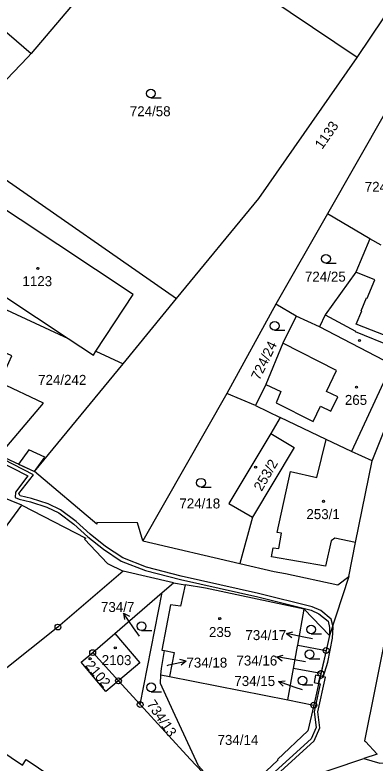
# Model space of a CAD drawing. Extents: x -680203 to -673936, y -1102717 to -1093650.
# Drawn here: x -678656.8 to -678595.5, y -1098196.6 to -1098069 of the extents above; entities that cross this region are included whole.
import ezdxf

# ---------------------------------------------------------------- set-up
doc = ezdxf.new("R2010")
doc.units = 0
for name, color, linetype in [('SOxx02xx_Koleje_param další_Popis10', 7, 'Continuous'), ('SOxx02xx_Staničení_Popis10', 7, 'Continuous'), ('SOxxxxxx_Koleje_hlavní_body_Popis10', 7, 'Continuous'), ('SOxxxxxx_Koleje_LN_parametry_Popis10', 7, 'Continuous'), ('SOxxxxxx_Koleje_param další_Popis10', 7, 'Continuous'), ('SOxxxxxx_Osa_bod_P', 7, 'Continuous'), ('SOxxxxxx_Staničení_Popis10', 7, 'Continuous'), ('x_prac', 7, 'Continuous')]:
    doc.layers.add(name, color=color, linetype=linetype)

msp = doc.modelspace()

# ---------------------------------------------------------------- linework, layer by layer
at = {"layer": 'SOxx02xx_Koleje_param další_Popis10'}
for centre, radius in [((-678649.52, -1098173.37), 0.5), ((-678649.52, -1098173.37), 0.0303), ((-678603.83, -1098177.36), 0.5), ((-678643.6, -1098177.73), 0.5), ((-678643.6, -1098177.73), 0.0303), ((-678603.83, -1098177.36), 0.0303), ((-678604.72, -1098181.29), 0.5), ((-678604.72, -1098181.29), 0.0303), ((-678639.21, -1098182.54), 0.5), ((-678639.21, -1098182.54), 0.0303), ((-678635.51, -1098186.59), 0.5), ((-678635.51, -1098186.59), 0.0303), ((-678605.94, -1098186.68), 0.5), ((-678605.94, -1098186.68), 0.0303)]:
    msp.add_circle(centre, radius, dxfattribs=at)
at = {"layer": 'SOxx02xx_Staničení_Popis10'}
for p, q in [((-678636.65, -1098173.48), (-678638.33, -1098170.99)), ((-678638.33, -1098170.99), (-678637.35, -1098171.54)), ((-678638.33, -1098170.99), (-678638.18, -1098172.1)), ((-678635.65, -1098174.94), (-678636.65, -1098173.48)), ((-678610.58, -1098174.45), (-678609.49, -1098174.16)), ((-678607.64, -1098175.07), (-678610.58, -1098174.45)), ((-678610.58, -1098174.45), (-678609.7, -1098175.14)), ((-678606.17, -1098175.4), (-678607.64, -1098175.07)), ((-678612.23, -1098178.46), (-678611.16, -1098178.14)), ((-678630.6, -1098179.83), (-678627.68, -1098179.16)), ((-678627.68, -1098179.16), (-678628.76, -1098178.89)), ((-678627.68, -1098179.16), (-678628.54, -1098179.87)), ((-678609.28, -1098178.98), (-678612.23, -1098178.46)), ((-678612.23, -1098178.46), (-678611.34, -1098179.13)), ((-678607.36, -1098179.31), (-678609.28, -1098178.98)), ((-678630.93, -1098179.91), (-678630.6, -1098179.83)), ((-678611.92, -1098182.67), (-678610.81, -1098182.53)), ((-678609.08, -1098183.65), (-678611.92, -1098182.67)), ((-678611.92, -1098182.67), (-678611.13, -1098183.47)), ((-678607.84, -1098184.07), (-678609.08, -1098183.65))]:
    msp.add_line(p, q, dxfattribs=at)
at = {"layer": 'SOxxxxxx_Koleje_hlavní_body_Popis10'}
for p, q in [((-678633.69, -1098083.12), (-678631.94, -1098083.12)), ((-678603.86, -1098111.33), (-678602.11, -1098111.33)), ((-678612.6, -1098122.74), (-678610.85, -1098122.74)), ((-678625.14, -1098149.51), (-678623.39, -1098149.51)), ((-678635.27, -1098173.98), (-678633.52, -1098173.98)), ((-678606.37, -1098174.53), (-678604.62, -1098174.53)), ((-678606.65, -1098178.76), (-678604.9, -1098178.76)), ((-678607.85, -1098183.25), (-678606.1, -1098183.25)), ((-678633.63, -1098184.4), (-678631.88, -1098184.4))]:
    msp.add_line(p, q, dxfattribs=at)
for centre in [(-678633.69, -1098082.37), (-678603.86, -1098110.58), (-678612.6, -1098121.99), (-678625.14, -1098148.76), (-678635.27, -1098173.23), (-678606.37, -1098173.78), (-678606.65, -1098178.01), (-678607.85, -1098182.5), (-678633.63, -1098183.65)]:
    msp.add_circle(centre, 0.75, dxfattribs=at)
at = {"layer": 'SOxxxxxx_Koleje_LN_parametry_Popis10'}
msp.add_lwpolyline([(-678662.8, -1098143.42), (-678654.63, -1098147.59), (-678656.76, -1098150.36), (-678656.8, -1098151.27), (-678656.14, -1098151.58), (-678654.19, -1098152.02), (-678651.41, -1098152.92), (-678649.38, -1098153.91), (-678646.81, -1098155.8), (-678644.4, -1098158.01), (-678641.78, -1098160.09), (-678638.76, -1098162.11), (-678634.6, -1098163.75), (-678628.65, -1098165.25), (-678615.48, -1098168.24), (-678606.39, -1098170.47), (-678605.06, -1098171.09), (-678603.49, -1098172.34), (-678603.23, -1098173.44), (-678603.25, -1098174.8), (-678604.75, -1098181.42), (-678604.93, -1098182.22), (-678604.36, -1098181.89), (-678603.54, -1098179.33), (-678602.74, -1098175.26), (-678602.63, -1098173.38), (-678602.69, -1098173.11), (-678602.95, -1098172), (-678604.74, -1098170.57), (-678606.19, -1098169.91), (-678615.34, -1098167.66), (-678628.51, -1098164.67), (-678634.42, -1098163.17), (-678638.48, -1098161.57), (-678641.42, -1098159.61), (-678644.02, -1098157.55), (-678646.43, -1098155.34), (-678649.06, -1098153.39), (-678651.19, -1098152.36), (-678654.03, -1098151.44), (-678655.94, -1098151), (-678656.16, -1098150.58), (-678653.71, -1098147.39), (-678662.23, -1098143.04)], dxfattribs=at)
for points in [[(-678656.22, -1098145.61), (-678653.5, -1098146.86), (-678651.77, -1098144.42), (-678654.49, -1098143.16)], [(-678603.96, -1098181.9), (-678604.82, -1098181.72), (-678605.11, -1098183.01), (-678604.83, -1098183.07), (-678605.88, -1098187.83), (-678605.53, -1098190.5), (-678606.39, -1098192.42), (-678617.45, -1098202.5), (-678616.04, -1098202.03), (-678605.89, -1098192.78), (-678604.91, -1098190.58), (-678605.27, -1098187.85)], [(-678605.62, -1098181.55), (-678605.88, -1098182.85), (-678605.11, -1098183.01), (-678604.82, -1098181.72)]]:
    msp.add_lwpolyline(points, close=True, dxfattribs=at)
at = {"layer": 'SOxxxxxx_Koleje_param další_Popis10'}
for centre in [(-678652.96, -1098112.2), (-678598.13, -1098124.51), (-678598.66, -1098132.45), (-678615.84, -1098146.1), (-678604.26, -1098151.93), (-678621.96, -1098171.93), (-678639.75, -1098176.92), (-678644.05, -1098178.77)]:
    msp.add_circle(centre, 0.175, dxfattribs=at)
at = {"layer": 'SOxxxxxx_Staničení_Popis10'}
for p, q in [((-678595.54, -1098114.17), (-678598.77, -1098112.84)), ((-678596.85, -1098117.29), (-678595.54, -1098114.17)), ((-678597.84, -1098119.42), (-678596.94, -1098117.25)), ((-678596.94, -1098117.25), (-678596.85, -1098117.29)), ((-678598.69, -1098121.72), (-678597.75, -1098119.46)), ((-678597.75, -1098119.46), (-678597.84, -1098119.42)), ((-678604.02, -1098120.12), (-678598.81, -1098122.88)), ((-678590.52, -1098124.9), (-678598.69, -1098121.72)), ((-678598.81, -1098122.88), (-678598.86, -1098122.99)), ((-678598.86, -1098122.99), (-678591.3, -1098126.06)), ((-678602.08, -1098129.64), (-678611.19, -1098124.94)), ((-678603.78, -1098133.17), (-678602.08, -1098129.64)), ((-678592.63, -1098128.61), (-678599.49, -1098143.44)), ((-678614.1, -1098131.98), (-678611.52, -1098133.2)), ((-678611.52, -1098133.2), (-678612.35, -1098135.13)), ((-678601.85, -1098134.11), (-678603.78, -1098133.17)), ((-678603.03, -1098136.56), (-678601.85, -1098134.11)), ((-678612.35, -1098135.13), (-678606.06, -1098138.29)), ((-678606.06, -1098138.29), (-678604.81, -1098135.7)), ((-678604.81, -1098135.7), (-678603.03, -1098136.56)), ((-678605.4, -1098147.85), (-678603.81, -1098141.4)), ((-678612.19, -1098157.24), (-678609.88, -1098146.85)), ((-678609.88, -1098146.85), (-678605.4, -1098147.85)), ((-678611.44, -1098157.37), (-678612.19, -1098157.24)), ((-678611.89, -1098159.99), (-678611.44, -1098157.37)), ((-678603, -1098158.67), (-678603.94, -1098162.96)), ((-678602.36, -1098158.19), (-678603, -1098158.67)), ((-678598.82, -1098158.94), (-678602.36, -1098158.19)), ((-678613.11, -1098161.37), (-678612.84, -1098159.83)), ((-678612.84, -1098159.83), (-678611.89, -1098159.99)), ((-678603.94, -1098162.96), (-678613.11, -1098161.37))]:
    msp.add_line(p, q, dxfattribs=at)
at = {"layer": 'x_prac'}
for p, q in [((-678598.55, -1098076.22), (-678620.2, -1098061.63)), ((-678646.39, -1098066.53), (-678654.08, -1098075.55)), ((-678593.74, -1098085.55), (-678603.6, -1098102.87)), ((-678668.2, -1098090.28), (-678629.33, -1098117.36)), ((-678603.6, -1098102.87), (-678612.41, -1098118.32)), ((-678596.38, -1098107.15), (-678603.6, -1098102.87)), ((-678594.48, -1098108.26), (-678596.38, -1098107.15)), ((-678638.43, -1098128.48), (-678629.33, -1098117.36)), ((-678612.41, -1098118.32), (-678620.77, -1098133.55)), ((-678608.95, -1098120.34), (-678612.41, -1098118.32)), ((-678604.97, -1098122.18), (-678608.95, -1098120.34)), ((-678643.06, -1098126.33), (-678638.43, -1098128.48)), ((-678653.5, -1098146.86), (-678638.43, -1098128.48)), ((-678595.98, -1098145), (-678590.02, -1098129.96)), ((-678620.77, -1098133.55), (-678635.06, -1098158.66)), ((-678615.84, -1098135.59), (-678620.77, -1098133.55)), ((-678615.84, -1098135.59), (-678611.64, -1098137.62)), ((-678611.64, -1098137.62), (-678613.26, -1098140.34)), ((-678659.55, -1098144.08), (-678653.5, -1098146.86)), ((-678616.4, -1098154.65), (-678618.53, -1098162.54)), ((-678635.06, -1098158.66), (-678618.53, -1098162.54)), ((-678629.82, -1098165.82), (-678638.39, -1098163.81)), ((-678599.94, -1098164.76), (-678603.25, -1098174.8)), ((-678631.74, -1098167.47), (-678629.82, -1098165.82)), ((-678629.82, -1098165.82), (-678627.87, -1098166.14)), ((-678639.82, -1098174.46), (-678631.74, -1098167.47)), ((-678635.51, -1098186.59), (-678631.74, -1098167.47)), ((-678608.65, -1098176.45), (-678607.55, -1098170.32)), ((-678607.55, -1098170.32), (-678603.25, -1098174.8)), ((-678643.6, -1098177.73), (-678639.82, -1098174.46)), ((-678603.25, -1098174.8), (-678603.83, -1098177.36)), ((-678608.65, -1098176.45), (-678603.83, -1098177.36)), ((-678639.21, -1098182.54), (-678643.6, -1098177.73)), ((-678603.83, -1098177.36), (-678604.72, -1098181.29)), ((-678610.37, -1098185.8), (-678609.38, -1098180.42)), ((-678604.72, -1098181.29), (-678609.38, -1098180.42)), ((-678631.99, -1098181.54), (-678630.49, -1098181.82)), ((-678630.49, -1098181.82), (-678610.37, -1098185.8)), ((-678604.72, -1098181.29), (-678605.94, -1098186.68)), ((-678635.51, -1098186.59), (-678639.21, -1098182.54)), ((-678610.37, -1098185.8), (-678605.94, -1098186.68)), ((-678615.44, -1098201.83), (-678597.38, -1098195.77)), ((-678595.16, -1098195.02), (-678597.38, -1098195.77))]:
    msp.add_line(p, q, dxfattribs=at)
for points in [[(-678598.55, -1098076.22), (-678585.16, -1098056.23), (-678569.22, -1098033.82)], [(-678670.08, -1098081.23), (-678660.8, -1098069.8), (-678654.08, -1098075.55)], [(-678654.08, -1098075.55), (-678654.64, -1098076.19), (-678664.31, -1098086.25)], [(-678629.33, -1098117.36), (-678615.31, -1098100.26), (-678598.55, -1098076.22)], [(-678643.06, -1098126.33), (-678636.7, -1098116.65), (-678662.45, -1098099.62), (-678669.25, -1098109.93), (-678647.77, -1098124.15)], [(-678596.38, -1098107.15), (-678598.77, -1098112.84), (-678604.02, -1098120.12), (-678604.97, -1098122.18)], [(-678689.35, -1098130.07), (-678673.52, -1098112.22), (-678647.77, -1098124.15)], [(-678659.55, -1098144.08), (-678651.96, -1098135.16), (-678659.48, -1098131.64), (-678657.37, -1098127.13), (-678665.09, -1098123.52), (-678665.31, -1098124.06), (-678674.66, -1098119.62), (-678674.26, -1098118.76), (-678677.13, -1098117.42), (-678679.69, -1098122.89), (-678677, -1098124.15), (-678679.8, -1098130.23), (-678681.2, -1098129.58), (-678683.06, -1098133.11)], [(-678608.95, -1098120.34), (-678611.19, -1098124.94), (-678614.1, -1098131.98), (-678615.84, -1098135.59)], [(-678590.02, -1098129.96), (-678592.63, -1098128.61), (-678604.97, -1098122.18)], [(-678647.77, -1098124.15), (-678643.49, -1098126.99), (-678643.06, -1098126.33)], [(-678655.65, -1098152.57), (-678684.11, -1098141.05), (-678697.72, -1098134.31), (-678702.25, -1098132.07), (-678702.58, -1098133.64)], [(-678595.98, -1098145), (-678599.49, -1098143.44), (-678603.81, -1098141.4), (-678611.64, -1098137.62)], [(-678613.26, -1098140.34), (-678620.39, -1098152.27), (-678616.4, -1098154.65)], [(-678613.26, -1098140.34), (-678609.27, -1098142.72), (-678616.4, -1098154.65)], [(-678599.94, -1098164.76), (-678598.82, -1098158.94), (-678595.98, -1098145)], [(-678635.06, -1098158.66), (-678635.96, -1098155.6), (-678642.9, -1098155.56), (-678642.91, -1098155.84), (-678653.5, -1098146.86)], [(-678695.03, -1098196.18), (-678689.54, -1098193.3), (-678676.92, -1098181.51), (-678655.65, -1098152.57)], [(-678655.65, -1098152.57), (-678644.78, -1098158.22), (-678644.97, -1098158.39), (-678641.07, -1098162.55), (-678638.39, -1098163.81)], [(-678591.01, -1098160.8), (-678592.01, -1098165.96), (-678593.24, -1098172.64), (-678595.46, -1098183.71), (-678597.27, -1098192.75), (-678597.13, -1098192.9), (-678595.16, -1098195.02)], [(-678618.53, -1098162.54), (-678612.67, -1098163.92), (-678610.73, -1098164.23), (-678601.82, -1098166.18), (-678599.94, -1098164.76)], [(-678638.39, -1098163.81), (-678649.52, -1098173.37), (-678697.61, -1098211.68)], [(-678627.87, -1098166.14), (-678628.62, -1098169.82), (-678630.32, -1098169.56), (-678631.8, -1098177.3), (-678631.34, -1098177.39)], [(-678607.55, -1098170.32), (-678624.36, -1098166.72), (-678627.87, -1098166.14)], [(-678639.82, -1098174.46), (-678635.59, -1098179.49), (-678639.21, -1098182.54)], [(-678609.38, -1098180.42), (-678608.68, -1098176.62), (-678608.65, -1098176.45)], [(-678639.21, -1098182.54), (-678641.38, -1098184.36), (-678645.57, -1098179.37), (-678643.6, -1098177.73)], [(-678631.99, -1098181.54), (-678631.88, -1098180.45), (-678631.54, -1098178.37), (-678631.34, -1098177.39)], [(-678631.34, -1098177.39), (-678629.7, -1098177.71), (-678630.49, -1098181.82)], [(-678597.38, -1098195.77), (-678594.66, -1098196.6), (-678532.29, -1098196.51), (-678517.31, -1098195.95), (-678503.51, -1098194.41), (-678443.36, -1098183.11), (-678440.49, -1098181.61), (-678439.07, -1098179.98)], [(-678620.69, -1098202.53), (-678625.56, -1098197.02), (-678629.9, -1098187.71), (-678632.07, -1098182.98), (-678631.99, -1098181.54)], [(-678620.69, -1098202.53), (-678626.99, -1098195.89), (-678635.51, -1098186.59)], [(-678605.94, -1098186.68), (-678606.94, -1098191.09), (-678612.13, -1098195.98), (-678612.03, -1098196.09), (-678616.02, -1098199.85), (-678616.12, -1098199.74), (-678619.94, -1098203.34)], [(-678657.39, -1098202.43), (-678658.7, -1098201.57), (-678663.5, -1098208.6), (-678671.41, -1098203.26), (-678663.51, -1098191.59), (-678655.58, -1098196.93), (-678654.92, -1098195.96), (-678646.7, -1098201.5), (-678651.52, -1098208.59), (-678656.9, -1098204.98)]]:
    msp.add_lwpolyline(points, dxfattribs=at)

# ---------------------------------------------------------------- texts
at = {"layer": 'SOxxxxxx_Osa_bod_P'}
for s, p in [('724/58', (-678637.28, -1098086.25)), ('724/26', (-678597.25, -1098099.14)), ('724/25', (-678607.44, -1098114.46)), ('1123', (-678655.57, -1098115.23)), ('724/242', (-678652.9, -1098132.06)), ('265', (-678600.64, -1098135.48)), ('724/18', (-678628.83, -1098153.14)), ('253/1', (-678607.19, -1098154.96)), ('734/7', (-678642.19, -1098170.8)), ('235', (-678623.79, -1098175.07)), ('734/17', (-678617.58, -1098175.59)), ('2103', (-678642.06, -1098179.86)), ('734/16', (-678619.11, -1098179.93)), ('734/18', (-678627.63, -1098180.28)), ('734/15', (-678619.47, -1098183.43)), ('734/14', (-678622.33, -1098193.47))]:
    msp.add_text(s, height=1.7, dxfattribs=at).set_placement(p)
for s, rotation, p in [('1133', 55, (-678604.51, -1098092.01)), ('724/24', 64, (-678615.19, -1098131.4)), ('253/2', 60, (-678614.81, -1098150.33)), ('2102', 310, (-678644.96, -1098179.97)), ('734/13', 304, (-678634.47, -1098186.51))]:
    msp.add_text(s, height=1.7, rotation=rotation, dxfattribs=at).set_placement(p)

doc.saveas('drawing.dxf')
